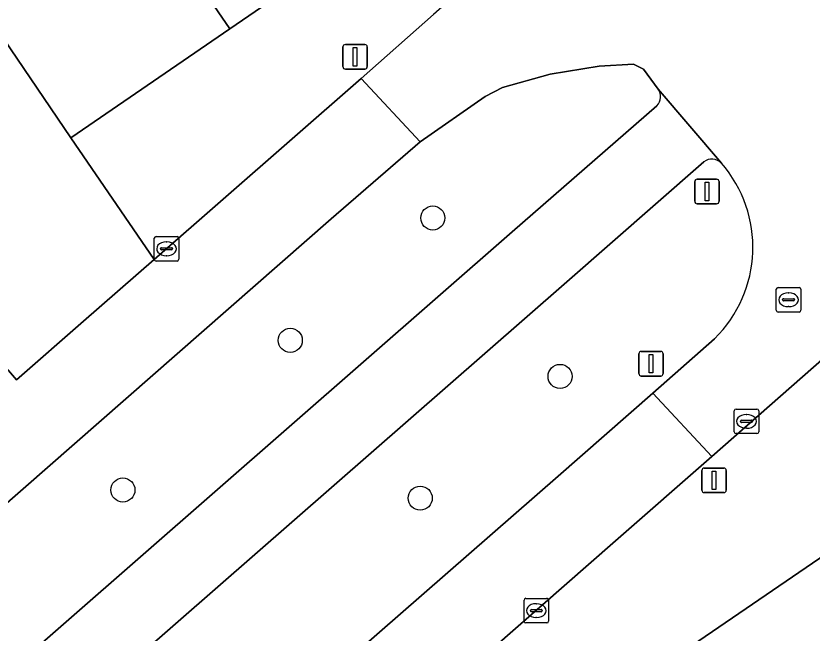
# Model space of a CAD drawing. Extents: x 155275 to 156265, y 382654 to 383635.
# Drawn here: x 156031.4 to 156063.77, y 383317.06 to 383342.15 of the extents above; entities that cross this region are included whole.
import ezdxf

# ---------------------------------------------------------------- set-up
doc = ezdxf.new("R2010")
doc.units = 0
for name, color, linetype in [('IMGEO_Berm_groen', 7, 'Continuous'), ('IMGEO_Boom', 7, 'Continuous'), ('IMGEO_Erf', 7, 'Continuous'), ('IMGEO_Fietspad_gesloten', 7, 'Continuous'), ('IMGEO_Kolk', 7, 'Continuous'), ('IMGEO_Lichtmast', 7, 'Continuous'), ('IMGEO_Pand', 7, 'Continuous'), ('IMGEO_Rijbaan_lokaal_gesloten', 7, 'Continuous'), ('IMGEO_Rioolput', 7, 'Continuous'), ('IMGEO_Verkeersbordpaal', 7, 'Continuous'), ('IMGEO_Voetpad_open', 7, 'Continuous')]:
    doc.layers.add(name, color=color, linetype=linetype)

msp = doc.modelspace()

# ---------------------------------------------------------------- linework, layer by layer
at = {"layer": 'IMGEO_Berm_groen'}
for points in [[(156057.515, 383339.177), (156056.914, 383339.98), (156056.503, 383340.188), (156055.107, 383340.105), (156053.12, 383339.783), (156051.186, 383339.241), (156050.472, 383338.881), (156047.828, 383337.031), (156044.212, 383333.905), (156005.535, 383300.011), (155948.156, 383249.945), (155937.002, 383240.244)], [(156051.579, 383333.37), (156057.458, 383338.499)], [(156059.369, 383336.222), (156053.682, 383331.24), (155982.947, 383269.426), (155953.598, 383243.702), (155937.788, 383229.844)], [(155935.716, 383232.066), (155951.621, 383245.97), (156051.579, 383333.37)], [(156053.445, 383323.434), (156057.298, 383326.814), (156059.799, 383329.024)], [(155946.609, 383230.157), (156053.445, 383323.434)]]:
    msp.add_lwpolyline(points, dxfattribs=at)
for centre, radius, start, end in [((156057.06, 383338.874), 0.547, 316.7087, 33.6801), ((156059.691, 383335.784), 0.544, 44.8058, 126.3102), ((156056.146, 383332.743), 5.213, 314.4892, 41.0532)]:
    msp.add_arc(centre, radius, start, end, dxfattribs=at)
at = {"layer": 'IMGEO_Boom'}
for centre in [(156048.346, 383333.936), (156042.553, 383328.961), (156053.52, 383327.495), (156035.748, 383322.876), (156047.836, 383322.544)]:
    msp.add_circle(centre, 0.489, dxfattribs=at)
at = {"layer": 'IMGEO_Erf'}
msp.add_lwpolyline([(156030.898, 383351.899), (156030.83, 383351.999), (156027.976, 383350.054), (156024.867, 383354.615), (156022.749, 383353.169), (156029.016, 383343.984), (156031.435, 383345.628), (156033.854, 383347.272), (156035.178, 383345.325), (156032.759, 383343.681), (156030.34, 383342.036), (156033.631, 383337.194), (156040.093, 383341.626), (156036.275, 383347.212), (156034.785, 383346.194)], close=True, dxfattribs=at)
at = {"layer": 'IMGEO_Fietspad_gesloten'}
for points in [[(156060.077, 383336.167), (156057.515, 383339.177)], [(156057.458, 383338.499), (156051.579, 383333.37), (155951.621, 383245.97), (155935.716, 383232.066), (155937.788, 383229.844), (155953.598, 383243.702), (155982.947, 383269.426)], [(155982.947, 383269.426), (156053.682, 383331.24), (156059.369, 383336.222)]]:
    msp.add_lwpolyline(points, dxfattribs=at)
for centre, radius, start, end in [((156057.06, 383338.874), 0.547, 316.7087, 33.6801), ((156059.691, 383335.784), 0.544, 44.8058, 126.3102)]:
    msp.add_arc(centre, radius, start, end, dxfattribs=at)
at = {"layer": 'IMGEO_Kolk'}
for p, q in [((156037.096, 383333.183), (156037.948, 383333.183)), ((156037.021, 383332.257), (156037.021, 383333.109)), ((156037.509, 383332.963), (156037.534, 383332.963)), ((156038.022, 383333.109), (156038.022, 383332.257)), ((156037.28, 383332.677), (156037.28, 383332.689)), ((156037.718, 383332.64), (156037.32, 383332.64)), ((156037.323, 383332.726), (156037.721, 383332.726)), ((156037.764, 383332.689), (156037.764, 383332.677)), ((156037.948, 383332.183), (156037.096, 383332.183)), ((156037.532, 383332.403), (156037.507, 383332.403)), ((156060.598, 383325.241), (156060.598, 383326.093)), ((156060.673, 383326.167), (156061.525, 383326.167)), ((156061.599, 383326.093), (156061.599, 383325.241)), ((156060.9, 383325.71), (156061.298, 383325.71)), ((156061.086, 383325.947), (156061.111, 383325.947)), ((156060.857, 383325.661), (156060.857, 383325.673)), ((156061.295, 383325.624), (156060.897, 383325.624)), ((156061.109, 383325.387), (156061.084, 383325.387)), ((156061.341, 383325.673), (156061.341, 383325.661)), ((156061.525, 383325.167), (156060.673, 383325.167)), ((156052.055, 383317.545), (156052.055, 383318.397)), ((156052.13, 383318.471), (156052.982, 383318.471)), ((156053.056, 383318.397), (156053.056, 383317.545)), ((156052.314, 383317.965), (156052.314, 383317.977)), ((156052.357, 383318.014), (156052.755, 383318.014)), ((156052.543, 383318.251), (156052.568, 383318.251)), ((156052.798, 383317.977), (156052.798, 383317.965)), ((156052.752, 383317.928), (156052.354, 383317.928)), ((156052.566, 383317.691), (156052.541, 383317.691)), ((156052.982, 383317.471), (156052.13, 383317.471))]:
    msp.add_line(p, q, dxfattribs=at)
for points in [[(156037.096, 383333.183), (156037.948, 383333.183)], [(156037.021, 383332.257), (156037.021, 383333.109)], [(156038.022, 383333.109), (156038.022, 383332.257)], [(156037.948, 383332.183), (156037.096, 383332.183)], [(156060.598, 383325.241), (156060.598, 383326.093)], [(156060.673, 383326.167), (156061.525, 383326.167)], [(156061.599, 383326.093), (156061.599, 383325.241)], [(156061.525, 383325.167), (156060.673, 383325.167)], [(156052.055, 383317.545), (156052.055, 383318.397)], [(156052.13, 383318.471), (156052.982, 383318.471)], [(156053.056, 383318.397), (156053.056, 383317.545)], [(156052.982, 383317.471), (156052.13, 383317.471)]]:
    msp.add_lwpolyline(points, dxfattribs=at)
for centre, radius, start, end in [((156037.098, 383333.107), 0.0765, 91.552, 178.448), ((156037.098, 383333.107), 0.0765, 91.552, 178.448), ((156037.946, 383333.107), 0.0765, 1.552, 88.448), ((156037.946, 383333.107), 0.0765, 1.552, 88.448), ((156037.32, 383332.686), 0.0403, 85.8775, 175.7526), ((156037.317, 383332.676), 0.0366, 178.938, 274.7102), ((156037.721, 383332.683), 0.043, 264.8664, 352.4533), ((156037.725, 383332.688), 0.0386, 1.7309, 96.639), ((156037.098, 383332.259), 0.0765, 181.552, 268.448), ((156037.098, 383332.259), 0.0765, 181.552, 268.448), ((156037.946, 383332.259), 0.0765, 271.552, 358.448), ((156037.946, 383332.259), 0.0765, 271.552, 358.448), ((156060.675, 383326.091), 0.0765, 91.552, 178.448), ((156060.675, 383326.091), 0.0765, 91.552, 178.448), ((156061.523, 383326.091), 0.0765, 1.552, 88.448), ((156061.523, 383326.091), 0.0765, 1.552, 88.448), ((156060.897, 383325.67), 0.0403, 85.8775, 175.7526), ((156061.302, 383325.672), 0.0386, 1.7309, 96.639), ((156060.894, 383325.66), 0.0366, 178.938, 274.7102), ((156061.298, 383325.667), 0.043, 264.8664, 352.4533), ((156060.675, 383325.243), 0.0765, 181.552, 268.448), ((156060.675, 383325.243), 0.0765, 181.552, 268.448), ((156061.523, 383325.243), 0.0765, 271.552, 358.448), ((156061.523, 383325.243), 0.0765, 271.552, 358.448), ((156052.132, 383318.395), 0.0765, 91.552, 178.448), ((156052.132, 383318.395), 0.0765, 91.552, 178.448), ((156052.98, 383318.395), 0.0765, 1.552, 88.448), ((156052.98, 383318.395), 0.0765, 1.552, 88.448), ((156052.354, 383317.974), 0.0403, 85.8775, 175.7526), ((156052.351, 383317.964), 0.0366, 178.938, 274.7102), ((156052.755, 383317.971), 0.043, 264.8664, 352.4533), ((156052.759, 383317.976), 0.0386, 1.7309, 96.639), ((156052.132, 383317.547), 0.0765, 181.552, 268.448), ((156052.132, 383317.547), 0.0765, 181.552, 268.448), ((156052.98, 383317.547), 0.0765, 271.552, 358.448), ((156052.98, 383317.547), 0.0765, 271.552, 358.448)]:
    msp.add_arc(centre, radius, start, end, dxfattribs=at)
for centre, major_axis, ratio, start_param, end_param in [((156037.508, 383332.683), (-0.387, 0.002), 0.722429, 4.712389, 7.853982), ((156037.533, 383332.683), (-0.39, 0.002), 0.717154, 1.570796, 4.712389), ((156061.085, 383325.667), (-0.387, 0.002), 0.722429, 4.712389, 7.853982), ((156061.11, 383325.667), (-0.39, 0.002), 0.717154, 1.570796, 4.712389), ((156052.542, 383317.971), (-0.387, 0.002), 0.722429, 4.712389, 7.853982), ((156052.567, 383317.971), (-0.39, 0.002), 0.717154, 1.570796, 4.712389)]:
    msp.add_ellipse(centre, major_axis=major_axis, ratio=ratio, start_param=start_param, end_param=end_param, dxfattribs=at)
at = {"layer": 'IMGEO_Lichtmast'}
for p, q in [((156044.791, 383340.99), (156045.581, 383340.99)), ((156045.581, 383340.99), (156044.791, 383340.99)), ((156044.691, 383340.09), (156044.691, 383340.89)), ((156044.691, 383340.89), (156044.691, 383340.09)), ((156045.681, 383340.89), (156045.681, 383340.09)), ((156045.681, 383340.09), (156045.681, 383340.89)), ((156045.581, 383339.99), (156044.791, 383339.99)), ((156044.791, 383339.99), (156045.581, 383339.99)), ((156059.385, 383323.769), (156060.175, 383323.769)), ((156060.175, 383323.769), (156059.385, 383323.769)), ((156059.285, 383322.869), (156059.285, 383323.669)), ((156059.285, 383323.669), (156059.285, 383322.869)), ((156060.275, 383323.669), (156060.275, 383322.869)), ((156060.275, 383322.869), (156060.275, 383323.669)), ((156060.175, 383322.769), (156059.385, 383322.769)), ((156059.385, 383322.769), (156060.175, 383322.769))]:
    msp.add_line(p, q, dxfattribs=at)
for points in [[(156045.111, 383340.865), (156045.261, 383340.865), (156045.261, 383340.115), (156045.111, 383340.115), (156045.111, 383340.865)], [(156059.705, 383323.644), (156059.855, 383323.644), (156059.855, 383322.894), (156059.705, 383322.894), (156059.705, 383323.644)]]:
    msp.add_lwpolyline(points, dxfattribs=at)
for centre, start, end in [((156044.791, 383340.89), 90, 180), ((156044.791, 383340.89), 90, 180), ((156045.581, 383340.89), 0, 90), ((156045.581, 383340.89), 360, 90), ((156044.791, 383340.09), 180, 270), ((156044.791, 383340.09), 180, 270), ((156045.581, 383340.09), 270, 0), ((156045.581, 383340.09), 270, 0), ((156059.385, 383323.669), 90, 180), ((156059.385, 383323.669), 90, 180), ((156060.175, 383323.669), 0, 90), ((156060.175, 383323.669), 360, 90), ((156059.385, 383322.869), 180, 270), ((156059.385, 383322.869), 180, 270), ((156060.175, 383322.869), 270, 0), ((156060.175, 383322.869), 270, 0)]:
    msp.add_arc(centre, 0.1, start, end, dxfattribs=at)
at = {"layer": 'IMGEO_Pand'}
for points in [[(156043.929, 383352.442), (156036.275, 383347.212), (156040.093, 383341.626), (156047.738, 383346.87)], [(156068.655, 383315.711), (156065.155, 383320.84), (156056.168, 383314.699), (156059.651, 383309.568)]]:
    msp.add_lwpolyline(points, close=True, dxfattribs=at)
at = {"layer": 'IMGEO_Rijbaan_lokaal_gesloten'}
for points in [[(156104.024, 383368.488), (156102.857, 383367.474), (156101.56, 383368.966), (156102.884, 383370.117), (156099.619, 383374.782), (156098.416, 383373.783), (156097.098, 383375.37), (156098.433, 383376.478), (156094.245, 383382.462), (156086.814, 383376.003), (156070.404, 383361.708), (156065.694, 383357.527), (156061.773, 383354.047), (156048.379, 383342.212), (156045.433, 383339.61), (156047.828, 383337.031), (156050.472, 383338.881), (156051.186, 383339.241), (156053.12, 383339.783), (156055.107, 383340.105), (156056.503, 383340.188), (156056.914, 383339.98), (156057.515, 383339.177), (156060.077, 383336.167)], [(156059.799, 383329.024), (156057.298, 383326.814), (156059.687, 383324.238), (156075.888, 383338.472), (156080.007, 383342.091)], [(156044.212, 383333.905), (156047.828, 383337.031), (156045.433, 383339.61), (156037.02, 383332.253), (156034.148, 383329.741), (156031.424, 383327.359), (156030.742, 383328.123), (156023.168, 383321.513), (156023.865, 383320.715), (156015.69, 383313.548), (156015.009, 383314.336), (156007.467, 383307.738), (156008.12, 383306.942), (156002.698, 383302.212), (156002.101, 383301.691), (155975.918, 383278.787), (155970.509, 383274.055), (155962.933, 383267.457), (155961.175, 383265.928), (155960.371, 383265.229), (155945.85, 383252.589), (155936.216, 383244.222), (155920.936, 383230.952)], [(155937.002, 383240.244), (155948.156, 383249.945), (156005.535, 383300.011), (156044.212, 383333.905)], [(156027.362, 383295.937), (156035.618, 383303.154), (156043.17, 383309.756), (156044.682, 383311.079), (156055.778, 383320.815), (156059.687, 383324.238), (156057.298, 383326.814), (156053.445, 383323.434), (155946.609, 383230.157)]]:
    msp.add_lwpolyline(points, dxfattribs=at)
msp.add_arc((156056.146, 383332.743), 5.213, 314.4892, 41.0532, dxfattribs=at)
at = {"layer": 'IMGEO_Rioolput'}
for p, q in [((156062.31, 383330.185), (156062.31, 383331.037)), ((156062.385, 383331.111), (156063.237, 383331.111)), ((156062.798, 383330.891), (156062.823, 383330.891)), ((156063.311, 383331.037), (156063.311, 383330.185)), ((156062.569, 383330.605), (156062.569, 383330.617)), ((156063.007, 383330.568), (156062.609, 383330.568)), ((156062.612, 383330.654), (156063.01, 383330.654)), ((156063.053, 383330.617), (156063.053, 383330.605)), ((156062.821, 383330.331), (156062.796, 383330.331)), ((156063.237, 383330.111), (156062.385, 383330.111))]:
    msp.add_line(p, q, dxfattribs=at)
for points in [[(156062.31, 383330.185), (156062.31, 383331.037)], [(156062.385, 383331.111), (156063.237, 383331.111)], [(156063.311, 383331.037), (156063.311, 383330.185)], [(156063.237, 383330.111), (156062.385, 383330.111)]]:
    msp.add_lwpolyline(points, dxfattribs=at)
for centre, radius, start, end in [((156062.387, 383331.035), 0.0765, 91.552, 178.448), ((156062.387, 383331.035), 0.0765, 91.552, 178.448), ((156063.235, 383331.035), 0.0765, 1.552, 88.448), ((156063.235, 383331.035), 0.0765, 1.552, 88.448), ((156062.609, 383330.614), 0.0403, 85.8775, 175.7526), ((156062.606, 383330.604), 0.0366, 178.938, 274.7102), ((156063.01, 383330.611), 0.043, 264.8664, 352.4533), ((156063.014, 383330.616), 0.0386, 1.7309, 96.639), ((156062.387, 383330.187), 0.0765, 181.552, 268.448), ((156062.387, 383330.187), 0.0765, 181.552, 268.448), ((156063.235, 383330.187), 0.0765, 271.552, 358.448), ((156063.235, 383330.187), 0.0765, 271.552, 358.448)]:
    msp.add_arc(centre, radius, start, end, dxfattribs=at)
for centre, major_axis, ratio, start_param, end_param in [((156062.797, 383330.611), (-0.387, 0.002), 0.722429, 4.712389, 7.853982), ((156062.822, 383330.611), (-0.39, 0.002), 0.717154, 1.570796, 4.712389)]:
    msp.add_ellipse(centre, major_axis=major_axis, ratio=ratio, start_param=start_param, end_param=end_param, dxfattribs=at)
at = {"layer": 'IMGEO_Verkeersbordpaal'}
for p, q in [((156058.994, 383334.614), (156058.994, 383335.414)), ((156058.994, 383335.414), (156058.994, 383334.614)), ((156059.094, 383335.514), (156059.884, 383335.514)), ((156059.884, 383335.514), (156059.094, 383335.514)), ((156059.984, 383335.414), (156059.984, 383334.614)), ((156059.984, 383334.614), (156059.984, 383335.414)), ((156059.884, 383334.514), (156059.094, 383334.514)), ((156059.094, 383334.514), (156059.884, 383334.514)), ((156056.723, 383327.61), (156056.723, 383328.41)), ((156056.723, 383328.41), (156056.723, 383327.61)), ((156056.823, 383328.51), (156057.613, 383328.51)), ((156057.613, 383328.51), (156056.823, 383328.51)), ((156057.713, 383328.41), (156057.713, 383327.61)), ((156057.713, 383327.61), (156057.713, 383328.41)), ((156057.613, 383327.51), (156056.823, 383327.51)), ((156056.823, 383327.51), (156057.613, 383327.51))]:
    msp.add_line(p, q, dxfattribs=at)
for points in [[(156059.414, 383335.389), (156059.564, 383335.389), (156059.564, 383334.639), (156059.414, 383334.639), (156059.414, 383335.389)], [(156057.143, 383328.385), (156057.293, 383328.385), (156057.293, 383327.635), (156057.143, 383327.635), (156057.143, 383328.385)]]:
    msp.add_lwpolyline(points, dxfattribs=at)
for centre, start, end in [((156059.094, 383335.414), 90, 180), ((156059.094, 383335.414), 90, 180), ((156059.884, 383335.414), 0, 90), ((156059.884, 383335.414), 360, 90), ((156059.094, 383334.614), 180, 270), ((156059.094, 383334.614), 180, 270), ((156059.884, 383334.614), 270, 0), ((156059.884, 383334.614), 270, 0), ((156056.823, 383328.41), 90, 180), ((156056.823, 383328.41), 90, 180), ((156057.613, 383328.41), 0, 90), ((156057.613, 383328.41), 360, 90), ((156056.823, 383327.61), 180, 270), ((156056.823, 383327.61), 180, 270), ((156057.613, 383327.61), 270, 0), ((156057.613, 383327.61), 270, 0)]:
    msp.add_arc(centre, 0.1, start, end, dxfattribs=at)
at = {"layer": 'IMGEO_Voetpad_open'}
for points in [[(155993.304, 383426.577), (156006.317, 383407.48), (156010.803, 383400.934), (156011.977, 383399.213), (156017.849, 383390.607), (156021.226, 383385.658), (156024.076, 383381.481), (156024.616, 383380.696), (156028.426, 383375.122), (156032.239, 383369.545), (156036.136, 383363.844), (156040.033, 383358.143), (156043.929, 383352.442), (156047.738, 383346.87), (156040.093, 383341.626), (156033.631, 383337.194), (156037.02, 383332.253), (156045.433, 383339.61), (156048.379, 383342.212)], [(156030.742, 383328.123), (156031.424, 383327.359), (156034.148, 383329.741), (156037.02, 383332.253), (156033.631, 383337.194), (156030.34, 383342.036)], [(156080.007, 383342.091), (156075.888, 383338.472), (156059.687, 383324.238), (156055.778, 383320.815), (156044.682, 383311.079), (156043.17, 383309.756), (156043.886, 383308.985), (156044.511, 383306.728), (156050.984, 383311.156), (156056.168, 383314.699), (156065.155, 383320.84), (156073.709, 383326.686), (156082.258, 383332.528)]]:
    msp.add_lwpolyline(points, dxfattribs=at)

doc.saveas('drawing.dxf')
